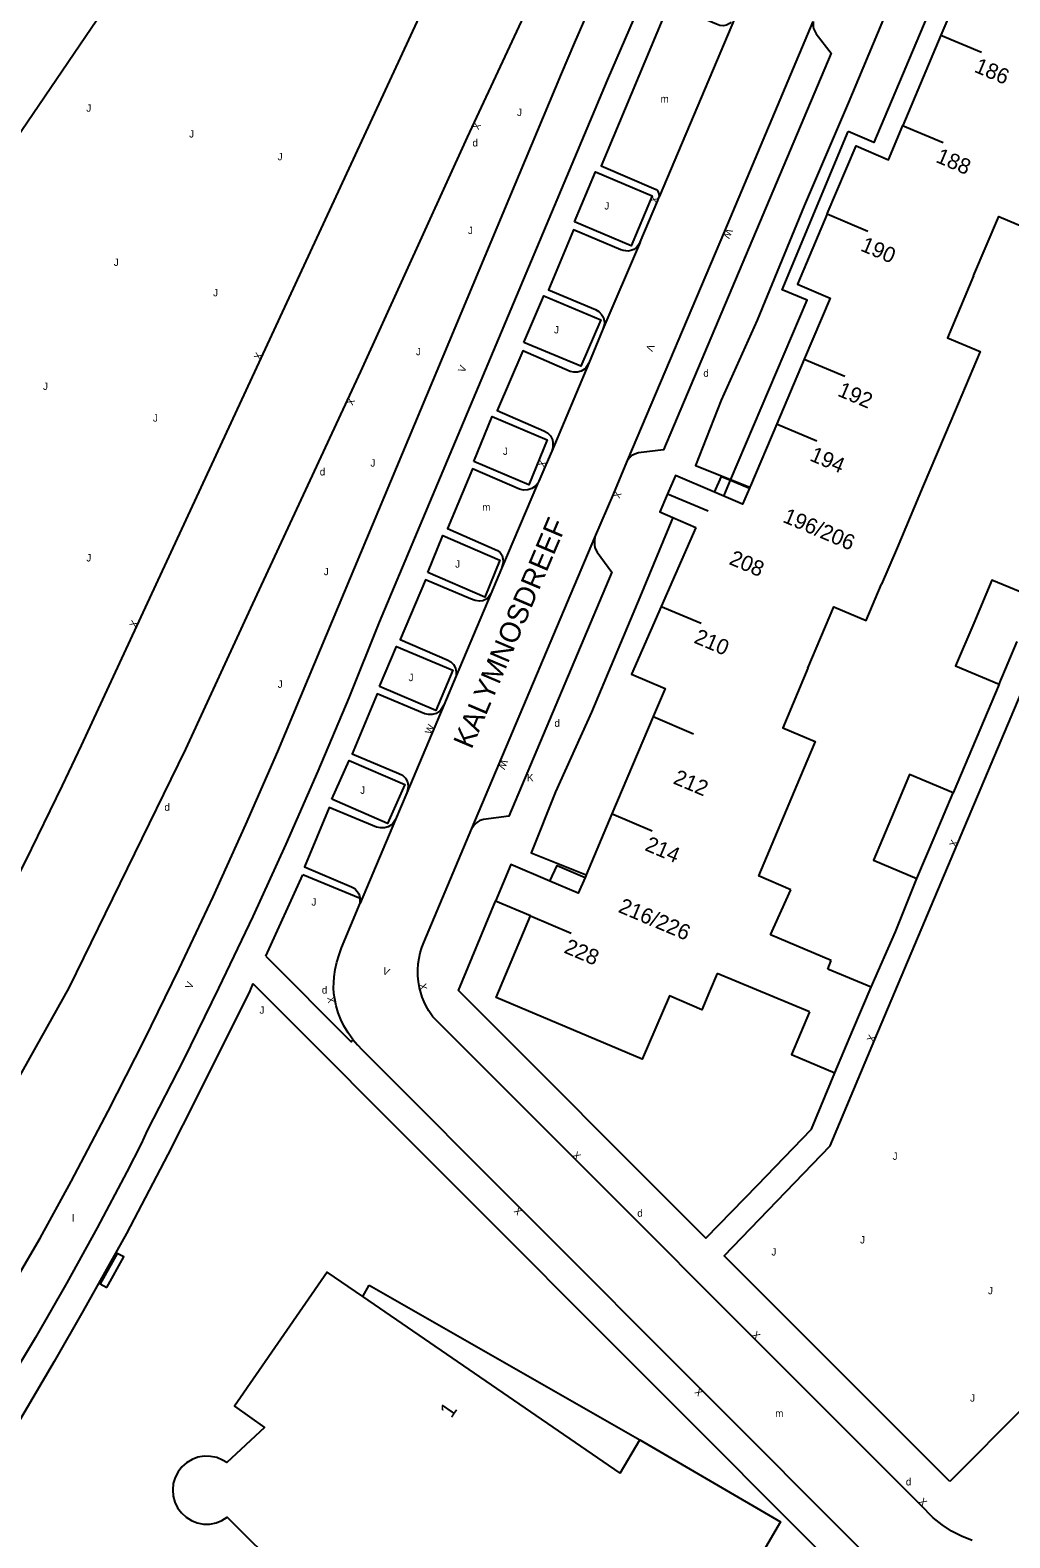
# Model space of a CAD drawing. Extents: x 134999 to 136502, y 457398 to 459002.
# Drawn here: x 136043.1 to 136109.9, y 458696.2 to 458798.9 of the extents above; entities that cross this region are included whole.
import ezdxf

# ---------------------------------------------------------------- set-up
doc = ezdxf.new("R2010")
doc.units = 0
for name, color, linetype in [('RI_DGTB_15', 7, 'Continuous'), ('RI_DGTB_2', 7, 'Continuous'), ('RI_DGTB_29', 7, 'Continuous'), ('RI_DGTB_30', 7, 'Continuous'), ('RI_DGTB_31', 7, 'Continuous'), ('RI_DGTB_32', 7, 'Continuous'), ('RI_DGTB_35', 7, 'Continuous'), ('RI_DGTB_36', 7, 'Continuous'), ('RI_DGTB_37', 7, 'Continuous'), ('RI_DGTB_43', 7, 'Continuous'), ('RI_DGTB_53', 7, 'Continuous'), ('RI_DGTB_54', 7, 'Continuous'), ('RI_DGTB_6', 7, 'Continuous'), ('RI_DGTB_7', 7, 'Continuous')]:
    doc.layers.add(name, color=color, linetype=linetype)

msp = doc.modelspace()

# ---------------------------------------------------------------- linework, layer by layer
at = {"layer": 'RI_DGTB_15'}
for p, q in [((136105.212, 458798.587), (136107.976, 458797.419)), ((136102.591, 458792.441), (136105.355, 458791.273)), ((136097.464, 458786.401), (136100.228, 458785.233)), ((136095.896, 458776.512), (136098.66, 458775.344)), ((136094.001, 458772.101), (136096.765, 458770.933)), ((136086.588, 458767.34), (136089.352, 458766.172)), ((136086.111, 458759.681), (136088.875, 458758.513)), ((136085.597, 458752.148), (136088.361, 458750.98)), ((136082.761, 458745.541), (136085.525, 458744.373)), ((136077.251, 458738.561), (136080.015, 458737.393))]:
    msp.add_line(p, q, dxfattribs=at)
at = {"layer": 'RI_DGTB_2'}
for p, q in [((136107.031, 458802.898), (136105.212, 458798.587)), ((136105.212, 458798.587), (136102.614, 458792.431)), ((136095.895, 458776.512), (136094.019, 458772.093)), ((136094.019, 458772.093), (136092.231, 458767.881)), ((136105.877, 458772.294), (136104.006, 458767.873)), ((136092.231, 458767.881), (136092.193, 458767.791)), ((136104.006, 458767.873), (136102.223, 458763.659)), ((136086.935, 458765.725), (136088.501, 458765.041)), ((136088.501, 458765.041), (136086.155, 458759.662)), ((136102.223, 458763.659), (136101.173, 458761.177)), ((136085.597, 458752.148), (136082.794, 458745.527)), ((136095.583, 458747.929), (136092.779, 458741.307)), ((136082.794, 458745.527), (136081.03, 458741.362)), ((136081.03, 458741.362), (136081.007, 458741.307)), ((136094.976, 458740.353), (136092.779, 458741.307)), ((136093.599, 458737.273), (136094.976, 458740.353)), ((136077.251, 458738.561), (136074.851, 458739.581)), ((136097.733, 458735.526), (136093.599, 458737.273)), ((136097.501, 458734.941), (136097.733, 458735.526)), ((136096.266, 458732.039), (136089.956, 458734.639))]:
    msp.add_line(p, q, dxfattribs=at)
for points in [[(136097.464, 458786.401), (136099.431, 458791.051), (136101.631, 458790.101), (136102.614, 458792.431)], [(136107.441, 458782.185), (136109.151, 458786.231), (136111.371, 458785.291), (136112.61, 458788.207)], [(136097.464, 458786.401), (136095.441, 458781.621), (136097.661, 458780.671), (136095.895, 458776.512)], [(136107.441, 458782.185), (136105.661, 458777.971), (136107.881, 458777.031), (136105.877, 458772.294)], [(136089.786, 458767.448), (136087.131, 458768.581), (136086.588, 458767.34)], [(136092.164, 458767.723), (136091.701, 458766.631), (136090.417, 458767.179)], [(136092.193, 458767.791), (136092.164, 458767.723)], [(136086.588, 458767.34), (136086.051, 458766.111), (136086.935, 458765.725)], [(136090.417, 458767.179), (136089.786, 458767.448)], [(136096.15, 458755.439), (136097.911, 458759.621), (136100.121, 458758.691), (136101.173, 458761.177)], [(136086.155, 458759.662), (136084.134, 458755.029), (136086.411, 458754.071), (136085.597, 458752.148)], [(136096.15, 458755.439), (136094.441, 458751.381), (136096.651, 458750.451), (136095.583, 458747.929)], [(136078.567, 458740.931), (136075.901, 458742.061), (136074.851, 458739.581)], [(136080.957, 458741.189), (136080.501, 458740.111), (136078.567, 458740.931)], [(136081.007, 458741.307), (136080.957, 458741.189)], [(136089.436, 458733.412), (136088.911, 458732.171), (136086.711, 458733.121), (136084.844, 458728.791), (136074.901, 458733.001), (136077.251, 458738.561)], [(136089.956, 458734.639), (136089.436, 458733.412)], [(136065.805, 458712.627), (136063.379, 458714.289), (136057.066, 458705.147), (136059.106, 458703.695), (136056.537, 458701.306), (136056.252, 458701.483), (136055.854, 458701.647), (136055.433, 458701.734), (136055.002, 458701.742), (136054.578, 458701.67), (136054.174, 458701.522), (136053.805, 458701.301), (136053.483, 458701.016), (136053.219, 458700.676), (136053.022, 458700.293), (136052.899, 458699.881), (136052.855, 458699.453), (136052.891, 458699.024), (136053.005, 458698.609), (136053.193, 458698.222), (136053.45, 458697.877), (136053.767, 458697.585), (136054.131, 458697.357), (136054.532, 458697.2), (136054.955, 458697.12), (136055.385, 458697.119), (136055.808, 458697.198), (136056.209, 458697.353), (136056.575, 458697.58), (136075.999, 458678.287)], [(136083.362, 458700.597), (136065.805, 458712.627)], [(136083.362, 458700.597), (136084.687, 458702.868)], [(136084.687, 458702.868), (136094.289, 458697.264), (136089.391, 458688.915), (136087.267, 458690.078)]]:
    msp.add_lwpolyline(points, dxfattribs=at)
at = {"layer": 'RI_DGTB_32'}
msp.add_lwpolyline([(136048.359, 458713.239), (136049.515, 458715.324), (136049.078, 458715.566), (136047.922, 458713.481), (136048.359, 458713.239)], dxfattribs=at)
at = {"layer": 'RI_DGTB_53'}
for p, q in [((136091.211, 458799.851), (136086.02, 458787.568)), ((136084.721, 458784.481), (136082.171, 458778.541)), ((136082.171, 458778.541), (136081.221, 458776.241)), ((136081.221, 458776.241), (136078.701, 458770.241)), ((136077.722, 458768.002), (136075.271, 458762.251)), ((136073.251, 458744.521), (136081.631, 458764.361)), ((136075.271, 458762.251), (136074.543, 458760.513)), ((136074.543, 458760.513), (136072.181, 458754.926)), ((136072.181, 458754.926), (136071.341, 458752.921)), ((136109.181, 458754.361), (136106.041, 458746.951)), ((136071.341, 458752.921), (136068.821, 458746.961)), ((136068.821, 458746.961), (136068.049, 458745.138)), ((136068.049, 458745.138), (136065.631, 458739.423)), ((136065.624, 458739.744), (136061.727, 458741.371)), ((136058.311, 458733.951), (136099.02, 458693.211))]:
    msp.add_line(p, q, dxfattribs=at)
for points in [[(136041.361, 458790.34), (136054.047, 458809.017), (136057.516, 458814.362), (136068.219, 458830.784), (136139.912, 458936.354), (136148.318, 458948.871), (136158.919, 458964.959), (136162.339, 458970.156), (136182.784, 459000)], [(136090.008, 458828.66), (136085.012, 458817.626), (136081.264, 458809.511), (136072.935, 458791.63), (136065.654, 458775.674), (136058.297, 458759.825), (136053.729, 458749.939), (136045.775, 458733.658), (136031.046, 458707.387)], [(136046.64, 458750.174), (136050.709, 458758.939), (136068.381, 458797.04), (136081.828, 458826.113)], [(136035.954, 458703.208), (136043.832, 458716.595), (136045.932, 458720.455), (136048.458, 458725.252), (136050.913, 458730.085), (136053.297, 458734.954), (136055.609, 458739.858), (136057.848, 458744.795), (136060.013, 458749.765), (136062.106, 458754.766), (136079.36, 458795.957), (136080.27, 458798.095), (136083.064, 458804.52)], [(136107.031, 458802.898), (136103.301, 458804.501), (136098.881, 458793.951), (136095.901, 458786.951), (136092.681, 458779.171), (136090.231, 458773.701), (136088.481, 458769.251), (136092.193, 458767.791)], [(136085.183, 458801.842), (136082.464, 458795.513), (136066.933, 458758.578), (136064.85, 458753.424), (136062.744, 458748.427), (136060.563, 458743.462), (136058.31, 458738.529), (136055.984, 458733.63), (136053.586, 458728.765), (136051.117, 458723.937), (136050.699, 458723.042), (136049.72, 458721.119), (136047.716, 458717.316), (136045.641, 458713.551), (136043.497, 458709.825), (136036.425, 458698.08)], [(136090.916, 458799.467), (136090.801, 458799.371), (136090.602, 458799.268), (136090.381, 458799.231), (136090.145, 458799.253), (136089.921, 458799.331), (136086.671, 458800.691), (136082.051, 458789.681), (136085.803, 458788.067), (136085.891, 458787.991), (136085.953, 458787.886), (136085.991, 458787.771), (136086.02, 458787.568)], [(136096.497, 458799.518), (136096.498, 458799.184), (136096.531, 458799.031), (136096.711, 458798.681), (136097.731, 458797.351), (136086.311, 458770.321), (136084.611, 458770.121), (136084.457, 458770.082), (136084.147, 458769.93), (136084.001, 458769.811), (136083.882, 458769.657)], [(136083.882, 458769.657), (136090.481, 458785.221), (136096.497, 458799.518)], [(136105.821, 458700.025), (136090.431, 458715.393), (136097.671, 458722.891), (136100.701, 458730.151), (136123.131, 458783.211), (136127.361, 458793.091), (136128.451, 458794.181)], [(136080.231, 458785.861), (136081.681, 458789.281), (136085.541, 458787.641), (136084.091, 458784.221), (136080.231, 458785.861)], [(136084.721, 458784.481), (136085.921, 458787.311), (136086.02, 458787.568)], [(136084.721, 458784.481), (136084.605, 458784.291), (136084.461, 458784.121), (136084.285, 458783.986), (136084.081, 458783.901), (136083.91, 458783.877), (136083.737, 458783.881), (136083.566, 458783.91), (136083.401, 458783.961), (136080.181, 458785.311), (136078.471, 458781.241), (136081.681, 458779.891), (136081.909, 458779.756), (136082.086, 458779.559), (136082.209, 458779.348), (136082.271, 458779.121), (136082.276, 458778.972), (136082.259, 458778.824), (136082.171, 458778.541)], [(136076.791, 458777.641), (136078.151, 458780.811), (136082.031, 458779.191), (136080.671, 458776.021), (136076.791, 458777.641)], [(136081.221, 458776.241), (136081.005, 458775.92), (136080.911, 458775.831), (136080.695, 458775.696), (136080.451, 458775.621), (136080.198, 458775.614), (136079.951, 458775.671), (136076.711, 458777.081), (136074.971, 458773.001), (136078.161, 458771.631), (136078.406, 458771.482), (136078.601, 458771.271), (136078.651, 458771.191), (136078.735, 458771.003), (136078.771, 458770.801), (136078.764, 458770.517), (136078.701, 458770.241)], [(136073.381, 458769.541), (136074.621, 458772.591), (136078.371, 458771.001), (136077.131, 458767.951), (136073.381, 458769.541)], [(136078.701, 458770.241), (136078.281, 458769.301), (136077.811, 458768.181), (136077.722, 458768.002)], [(136081.631, 458764.361), (136082.911, 458767.341), (136083.801, 458769.481), (136083.882, 458769.657)], [(136077.722, 458768.002), (136077.581, 458767.851), (136077.333, 458767.685), (136077.051, 458767.591), (136076.767, 458767.583), (136076.491, 458767.651), (136073.281, 458769.031), (136071.591, 458764.961), (136074.998, 458763.469), (136075.183, 458763.323), (136075.308, 458763.124), (136075.36, 458762.895), (136075.373, 458762.713), (136075.353, 458762.556), (136075.271, 458762.251)], [(136086.935, 458765.725), (136084.691, 458760.291), (136081.401, 458752.451), (136078.951, 458747.021), (136077.281, 458742.871), (136081.03, 458741.362)], [(136070.241, 458761.961), (136071.271, 458764.481), (136075.161, 458762.811), (136074.131, 458760.291), (136070.241, 458761.961)], [(136081.631, 458764.361), (136081.608, 458764.182), (136081.604, 458763.83), (136081.631, 458763.661), (136081.696, 458763.506), (136081.781, 458763.361), (136082.781, 458761.991), (136075.76, 458745.361), (136074.041, 458745.131), (136073.782, 458745.06), (136073.579, 458744.94), (136073.471, 458744.841), (136073.352, 458744.687), (136073.251, 458744.521)], [(136074.543, 458760.513), (136074.383, 458760.29), (136074.167, 458760.123), (136073.982, 458760.044), (136073.775, 458760.018), (136073.46, 458760.063), (136073.161, 458760.171), (136070.081, 458761.471), (136068.351, 458757.391), (136071.571, 458756.011), (136071.801, 458755.878), (136071.991, 458755.691), (136072.122, 458755.444), (136072.181, 458755.171), (136072.181, 458754.926)], [(136066.961, 458754.201), (136068.111, 458756.931), (136071.941, 458755.301), (136070.791, 458752.571), (136066.961, 458754.201)], [(136071.341, 458752.921), (136071.134, 458752.599), (136071.041, 458752.511), (136070.805, 458752.368), (136070.541, 458752.291), (136070.283, 458752.285), (136070.031, 458752.341), (136066.801, 458753.701), (136065.081, 458749.621), (136068.271, 458748.281), (136068.516, 458748.148), (136068.713, 458747.951), (136068.741, 458747.911), (136068.851, 458747.697), (136068.901, 458747.461), (136068.89, 458747.206), (136068.821, 458746.961)], [(136026.178, 458712.017), (136029.125, 458716.961), (136032.004, 458721.946), (136034.813, 458726.97), (136037.552, 458732.033), (136040.22, 458737.133), (136042.817, 458742.27), (136045.342, 458747.443), (136046.64, 458750.174)], [(136063.691, 458746.511), (136064.881, 458749.151), (136068.681, 458747.511), (136067.491, 458744.871), (136063.691, 458746.511)], [(136068.049, 458745.138), (136067.859, 458744.853), (136067.761, 458744.761), (136067.544, 458744.631), (136067.301, 458744.561), (136067.022, 458744.557), (136066.751, 458744.621), (136063.521, 458745.961), (136061.831, 458741.901), (136065.031, 458740.551), (136065.259, 458740.425), (136065.438, 458740.235), (136065.461, 458740.201), (136065.535, 458740.074), (136065.589, 458739.938), (136065.624, 458739.744)], [(136107.341, 458696.001), (136106.622, 458696.289), (136105.929, 458696.635), (136105.291, 458697.074), (136104.681, 458697.551), (136103.831, 458698.431), (136070.941, 458731.321), (136070.594, 458731.679), (136070.309, 458732.088), (136070.141, 458732.421), (136069.994, 458732.718), (136069.866, 458733.024), (136069.761, 458733.339), (136069.681, 458733.661), (136069.612, 458734.068), (136069.573, 458734.478), (136069.566, 458734.89), (136069.591, 458735.301), (136069.644, 458735.676), (136069.728, 458736.045), (136069.839, 458736.407), (136069.971, 458736.761), (136073.251, 458744.521)], [(136100.461, 458733.701), (136102.111, 458737.491), (136103.581, 458741.111)], [(136065.141, 458730.141), (136064.818, 458730.594), (136064.531, 458731.071), (136064.32, 458731.511), (136064.144, 458731.967), (136064.005, 458732.434), (136063.901, 458732.911), (136063.849, 458733.284), (136063.826, 458733.66), (136063.831, 458734.036), (136063.861, 458734.411), (136063.937, 458734.916), (136064.051, 458735.413), (136064.197, 458735.902), (136064.371, 458736.381), (136065.631, 458739.423)], [(136065.631, 458739.423), (136065.641, 458739.651), (136065.624, 458739.744)], [(136092.683, 458720.2), (136089.191, 458716.601), (136072.331, 458733.491), (136074.851, 458739.581)], [(136059.202, 458735.83), (136065.011, 458729.981), (136065.141, 458730.141)], [(136065.141, 458730.141), (136065.444, 458729.776), (136065.771, 458729.431), (136100.281, 458694.871)]]:
    msp.add_lwpolyline(points, dxfattribs=at)
at = {"layer": 'RI_DGTB_54'}
msp.add_line((136059.202, 458735.83), (136061.727, 458741.371), dxfattribs=at)
for points in [[(136142.816, 458737.096), (136121.614, 458715.817), (136110.975, 458705.198), (136105.821, 458700.025)], [(136058.311, 458733.951), (136058.11, 458733.459), (136054.556, 458726.302), (136052.523, 458722.313), (136049.7, 458716.933), (136046.757, 458711.654), (136044.786, 458708.199), (136040.851, 458701.535)], [(136092.683, 458720.2), (136096.391, 458724.021), (136097.981, 458727.871)]]:
    msp.add_lwpolyline(points, dxfattribs=at)
at = {"layer": 'RI_DGTB_6'}
for points in [[(136111.651, 458760.211), (136108.681, 458761.451), (136107.446, 458758.526)], [(136107.446, 458758.526), (136106.211, 458755.601), (136109.181, 458754.361)], [(136109.181, 458754.361), (136110.411, 458757.274)], [(136106.041, 458746.951), (136103.081, 458748.201), (136101.851, 458745.281)], [(136104.812, 458744.034), (136106.041, 458746.951)], [(136101.851, 458745.281), (136100.621, 458742.361), (136103.581, 458741.111)], [(136103.581, 458741.111), (136104.812, 458744.034)], [(136100.461, 458733.701), (136097.501, 458734.941)], [(136099.214, 458730.77), (136100.461, 458733.701)], [(136096.261, 458732.026), (136095.021, 458729.111), (136097.981, 458727.871)], [(136096.266, 458732.039), (136096.261, 458732.026)], [(136097.981, 458727.871), (136099.214, 458730.77)]]:
    msp.add_lwpolyline(points, dxfattribs=at)
at = {"layer": 'RI_DGTB_7'}
for p, q in [((136065.805, 458712.627), (136066.247, 458713.4)), ((136066.247, 458713.4), (136084.687, 458702.868))]:
    msp.add_line(p, q, dxfattribs=at)
for points in [[(136106.939, 458806.172), (136100.641, 458791.261), (136098.885, 458792.03)], [(136090.877, 458768.263), (136096.091, 458780.531), (136094.401, 458781.241), (136098.885, 458792.03)], [(136089.786, 458767.448), (136090.261, 458768.521), (136090.877, 458768.263)], [(136090.417, 458767.179), (136090.877, 458768.263)], [(136090.877, 458768.263), (136092.164, 458767.723)], [(136078.567, 458740.931), (136079.051, 458742.001), (136080.957, 458741.189)]]:
    msp.add_lwpolyline(points, dxfattribs=at)

# ---------------------------------------------------------------- texts
at = {"layer": 'RI_DGTB_29'}
for p in [(136073.287, 458791.001), (136062.879, 458768.581), (136052.292, 458745.727)]:
    msp.add_text('d', height=0.5, dxfattribs=at).set_placement(p)
for p in [(136089.021, 458775.302), (136078.871, 458751.452), (136063.021, 458733.272), (136084.521, 458718.062), (136102.821, 458699.752)]:
    msp.add_text('d', height=0.5, rotation=359.99973, dxfattribs=at).set_placement(p)
at = {"layer": 'RI_DGTB_30'}
for s, rotation, p in [('X', 244.26433, (136073.436, 458792.703)), ('X', 68.96258, (136085.833, 458787.078)), ('W', 247.11523, (136090.582, 458785.45)), ('X', 65.10401, (136058.811, 458776.409)), ('V', 247.67043, (136085.251, 458777.584)), ('V', 67.30428, (136072.742, 458775.547)), ('X', 244.47945, (136064.848, 458773.925)), ('X', 66.57842, (136078.179, 458769.073)), ('X', 247.08604, (136083.012, 458767.57)), ('X', 65.03721, (136050.345, 458758.156)), ('W', 67.11176, (136070.482, 458750.894)), ('W', 247.10721, (136075.262, 458749.28)), ('K', 359.99973, (136077.001, 458747.742)), ('X', 67.07123, (136106.222, 458743.204)), ('V', 337.86416, (136067.101, 458734.64)), ('V', 67.30428, (136054.151, 458733.534)), ('X', 281.7449, (136069.631, 458733.911)), ('X', 100.21283, (136063.948, 458732.665)), ('X', 67.20299, (136100.603, 458729.924)), ('X', 314.98245, (136080.046, 458722.209)), ('X', 134.96226, (136076.728, 458718.464)), ('X', 315.01056, (136092.286, 458709.969)), ('X', 134.95018, (136089.048, 458706.124)), ('X', 314.51379, (136103.656, 458698.613))]:
    msp.add_text(s, height=0.5, rotation=rotation, dxfattribs=at).set_placement(p)
at = {"layer": 'RI_DGTB_31'}
for rotation, p in [(359.99963, (136046.97, 458793.37)), (359.99963, (136053.98, 458791.61)), (359.99963, (136060.01, 458790.06)), (359.99963, (136048.84, 458782.86)), (359.99963, (136055.61, 458780.79)), (359.99963, (136044.02, 458774.41)), (359.99963, (136051.51, 458772.25)), (359.99963, (136046.97, 458762.72)), (359.99973, (136101.921, 458721.942)), (359.99973, (136099.701, 458716.242)), (359.99973, (136093.661, 458715.422)), (359.99973, (136108.421, 458712.782)), (359.99973, (136107.201, 458705.462))]:
    msp.add_text('J', height=0.5, rotation=rotation, dxfattribs=at).set_placement(p)
for p in [(136076.323, 458793.077), (136082.273, 458786.705), (136072.981, 458785.032), (136078.843, 458778.26), (136069.436, 458776.777), (136066.334, 458769.182), (136075.362, 458769.986), (136072.107, 458762.296), (136063.155, 458761.785), (136060.015, 458754.108), (136068.935, 458754.563), (136065.637, 458746.886), (136062.312, 458739.266), (136058.772, 458731.899)]:
    msp.add_text('J', height=0.5, dxfattribs=at).set_placement(p)
at = {"layer": 'RI_DGTB_35'}
for s, rotation, p in [('228', 337.0876, (136079.458, 458736.08)), ('1', 55.5817, (136071.847, 458704.288))]:
    msp.add_text(s, height=1.054, rotation=rotation, dxfattribs=at).set_placement(p)
at = {"layer": 'RI_DGTB_36'}
for s, p in [('186', (136107.417, 458796.106)), ('188', (136104.798, 458789.959)), ('190', (136099.67, 458783.92)), ('192', (136098.103, 458774.03)), ('194', (136096.207, 458769.62)), ('196/206', (136094.368, 458765.429)), ('208', (136090.709, 458762.559)), ('210', (136088.319, 458757.199)), ('212', (136086.899, 458747.609)), ('214', (136084.968, 458743.06)), ('216/226', (136083.157, 458738.85))]:
    msp.add_text(s, height=1.054, rotation=337.0876, dxfattribs=at).set_placement(p)
at = {"layer": 'RI_DGTB_37'}
msp.add_text('KALYMNOSDREEF', height=1.39999, rotation=67.04465, dxfattribs=at).set_placement((136073.223, 458749.873))
at = {"layer": 'RI_DGTB_43'}
for s, p in [('m', (136086.106, 458793.995)), ('m', (136073.955, 458766.178)), ('l', (136045.997, 458717.732)), ('m', (136093.922, 458704.414))]:
    msp.add_text(s, height=0.5, dxfattribs=at).set_placement(p)

doc.saveas('drawing.dxf')
